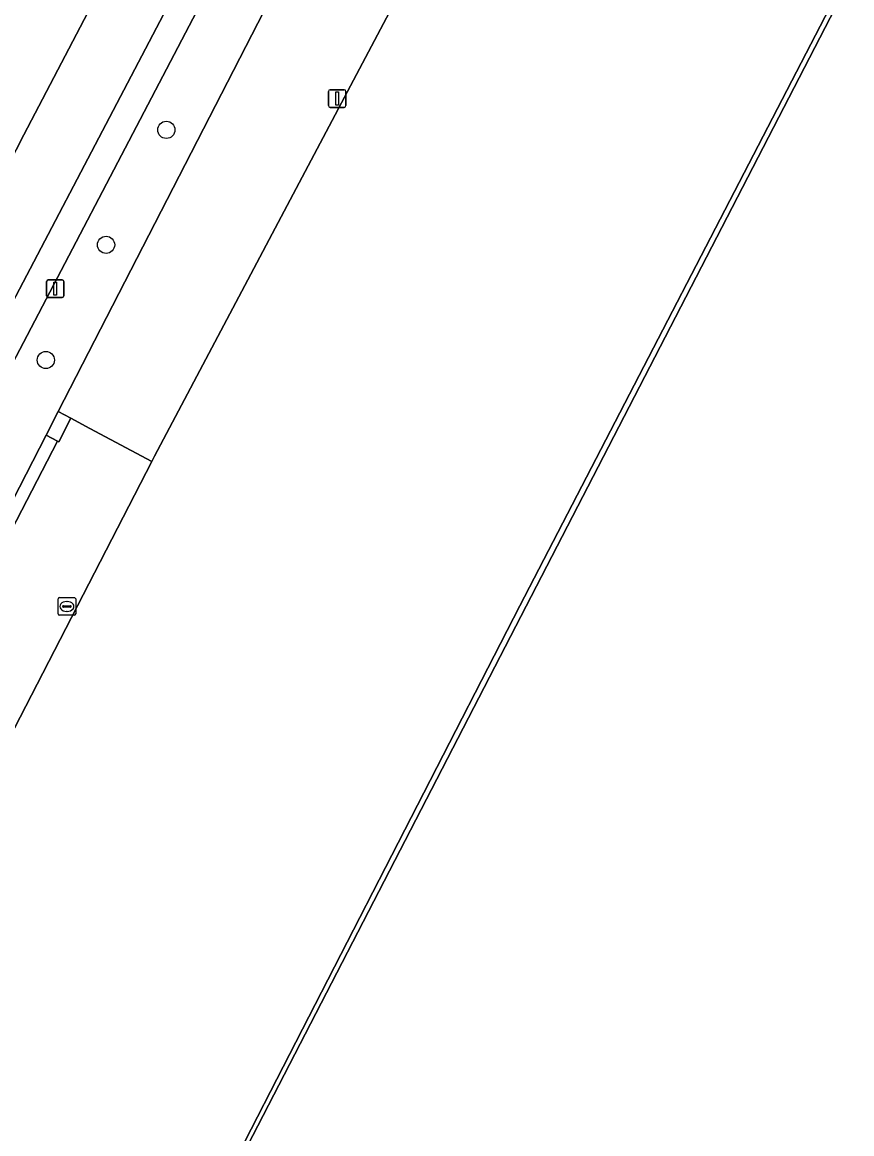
# Model space of a CAD drawing. Extents: x 161848 to 162726, y 385382 to 386521.
# Drawn here: x 162562.1 to 162609.3, y 385471.2 to 385534.3 of the extents above; entities that cross this region are included whole.
import ezdxf

# ---------------------------------------------------------------- set-up
doc = ezdxf.new("R2010")
doc.units = 0
for name, color, linetype in [('IMGEO_Boom', 7, 'Continuous'), ('IMGEO_Fietspad_gesloten', 7, 'Continuous'), ('IMGEO_Groenvoorziening', 7, 'Continuous'), ('IMGEO_Hek', 7, 'Continuous'), ('IMGEO_Kolk', 7, 'Continuous'), ('IMGEO_Lichtmast', 7, 'Continuous'), ('IMGEO_Parkeervlak_gesloten', 7, 'Continuous'), ('IMGEO_Parkeervlak_open', 7, 'Continuous'), ('IMGEO_Terreindeel_zand', 7, 'Continuous'), ('IMGEO_Voetpad_open', 7, 'Continuous')]:
    doc.layers.add(name, color=color, linetype=linetype)

msp = doc.modelspace()

# ---------------------------------------------------------------- linework, layer by layer
at = {"layer": 'IMGEO_Boom'}
for centre in [(162570.302, 385528.221), (162566.876, 385521.685), (162563.45, 385515.136)]:
    msp.add_circle(centre, 0.489, dxfattribs=at)
at = {"layer": 'IMGEO_Fietspad_gesloten'}
for points in [[(162578.739, 385551.202), (162578.614, 385552.297), (162573.531, 385544.171), (162573.803, 385547.505), (162572.215, 385545.805), (162572.036, 385546.761), (162562.199, 385527.947), (162556.467, 385516.741), (162537.23, 385478.985), (162534.335, 385473.329), (162530.814, 385466.933), (162528.019, 385461.045)], [(162530.701, 385457.591), (162538.332, 385472.709), (162559.885, 385515.266), (162578.739, 385551.202)]]:
    msp.add_lwpolyline(points, dxfattribs=at)
at = {"layer": 'IMGEO_Groenvoorziening'}
for points in [[(162563.469, 385510.865), (162564.157, 385512.203), (162584.448, 385551.708), (162581.319, 385553.22), (162580.168, 385550.533), (162561.333, 385514.5), (162539.455, 385471.324), (162537.625, 385467.649), (162538.11, 385467.42), (162538.087, 385467.355), (162540.528, 385466.202), (162540.691, 385466.519), (162544.946, 385474.804)], [(162590.354, 385548.854), (162584.448, 385551.708), (162564.157, 385512.203), (162564.872, 385511.824), (162565.956, 385511.246), (162569.471, 385509.373), (162569.622, 385509.67)], [(162618.545, 385431.055), (162654.53, 385502.99), (162659.416, 385512.756), (162660.637, 385515.198), (162614.479, 385538.125), (162610.157, 385539.315), (162608.843, 385536.777), (162609.229, 385536.874), (162590.174, 385500), (162567.423, 385455.972), (162592.776, 385442.676), (162592.934, 385442.939), (162594.319, 385442.238), (162594.197, 385442.018), (162617.881, 385429.726)], [(162563.469, 385510.865), (162564.112, 385510.526), (162564.185, 385510.488), (162564.872, 385511.824), (162564.157, 385512.203)], [(162564.112, 385510.526), (162563.469, 385510.865), (162544.946, 385474.804), (162545.487, 385474.527)]]:
    msp.add_lwpolyline(points, close=True, dxfattribs=at)
at = {"layer": 'IMGEO_Hek'}
for points in [[(162564.157, 385512.203), (162584.448, 385551.708)], [(162563.469, 385510.865), (162564.157, 385512.203)], [(162544.946, 385474.804), (162563.469, 385510.865)]]:
    msp.add_lwpolyline(points, dxfattribs=at)
at = {"layer": 'IMGEO_Kolk'}
for p, q in [((162564.148, 385500.703), (162564.148, 385501.555)), ((162564.223, 385501.629), (162565.075, 385501.629)), ((162565.149, 385501.555), (162565.149, 385500.703)), ((162564.407, 385501.123), (162564.407, 385501.135)), ((162564.845, 385501.086), (162564.447, 385501.086)), ((162564.45, 385501.172), (162564.848, 385501.172)), ((162564.636, 385501.409), (162564.661, 385501.409)), ((162564.891, 385501.135), (162564.891, 385501.123)), ((162565.075, 385500.629), (162564.223, 385500.629)), ((162564.659, 385500.849), (162564.634, 385500.849))]:
    msp.add_line(p, q, dxfattribs=at)
for points in [[(162564.148, 385500.703), (162564.148, 385501.555)], [(162564.223, 385501.629), (162565.075, 385501.629)], [(162565.149, 385501.555), (162565.149, 385500.703)], [(162565.075, 385500.629), (162564.223, 385500.629)]]:
    msp.add_lwpolyline(points, dxfattribs=at)
for centre, radius, start, end in [((162564.225, 385501.553), 0.0765, 91.55205, 178.44795), ((162564.225, 385501.553), 0.0765, 91.55205, 178.44795), ((162565.073, 385501.553), 0.0765, 1.55205, 88.44795), ((162565.073, 385501.553), 0.0765, 1.55205, 88.44795), ((162564.447, 385501.132), 0.0403, 85.87752, 175.75265), ((162564.444, 385501.122), 0.0366, 178.93798, 274.71019), ((162564.848, 385501.129), 0.043, 264.86636, 352.45326), ((162564.852, 385501.134), 0.0386, 1.73085, 96.63898), ((162564.225, 385500.705), 0.0765, 181.55205, 268.44795), ((162564.225, 385500.705), 0.0765, 181.55205, 268.44795), ((162565.073, 385500.705), 0.0765, 271.55205, 358.44795), ((162565.073, 385500.705), 0.0765, 271.55205, 358.44795)]:
    msp.add_arc(centre, radius, start, end, dxfattribs=at)
for centre, major_axis, ratio, start_param, end_param in [((162564.635, 385501.129), (-0.387, 0.002), 0.722429, 4.712389, 7.853982), ((162564.66, 385501.129), (-0.39, 0.002), 0.717154, 1.570796, 4.712389)]:
    msp.add_ellipse(centre, major_axis=major_axis, ratio=ratio, start_param=start_param, end_param=end_param, dxfattribs=at)
at = {"layer": 'IMGEO_Lichtmast'}
for p, q in [((162579.52, 385529.601), (162579.52, 385530.401)), ((162579.52, 385530.401), (162579.52, 385529.601)), ((162579.62, 385530.501), (162580.41, 385530.501)), ((162580.41, 385530.501), (162579.62, 385530.501)), ((162580.51, 385530.401), (162580.51, 385529.601)), ((162580.51, 385529.601), (162580.51, 385530.401)), ((162580.41, 385529.501), (162579.62, 385529.501)), ((162579.62, 385529.501), (162580.41, 385529.501)), ((162563.49, 385518.795), (162563.49, 385519.595)), ((162563.49, 385519.595), (162563.49, 385518.795)), ((162563.59, 385519.695), (162564.38, 385519.695)), ((162564.38, 385519.695), (162563.59, 385519.695)), ((162564.48, 385519.595), (162564.48, 385518.795)), ((162564.48, 385518.795), (162564.48, 385519.595)), ((162564.38, 385518.695), (162563.59, 385518.695)), ((162563.59, 385518.695), (162564.38, 385518.695))]:
    msp.add_line(p, q, dxfattribs=at)
for points in [[(162579.94, 385530.376), (162580.09, 385530.376), (162580.09, 385529.626), (162579.94, 385529.626), (162579.94, 385530.376)], [(162563.91, 385519.57), (162564.06, 385519.57), (162564.06, 385518.82), (162563.91, 385518.82), (162563.91, 385519.57)]]:
    msp.add_lwpolyline(points, dxfattribs=at)
for centre, start, end in [((162579.62, 385530.401), 90, 180), ((162579.62, 385530.401), 90, 180), ((162580.41, 385530.401), 0, 90), ((162580.41, 385530.401), 360, 90), ((162579.62, 385529.601), 180, 270), ((162579.62, 385529.601), 180, 270), ((162580.41, 385529.601), 270, 0), ((162580.41, 385529.601), 270, 0), ((162563.59, 385519.595), 90, 180), ((162563.59, 385519.595), 90, 180), ((162564.38, 385519.595), 0, 90), ((162564.38, 385519.595), 360, 90), ((162563.59, 385518.795), 180, 270), ((162563.59, 385518.795), 180, 270), ((162564.38, 385518.795), 270, 0), ((162564.38, 385518.795), 270, 0)]:
    msp.add_arc(centre, 0.1, start, end, dxfattribs=at)
at = {"layer": 'IMGEO_Parkeervlak_gesloten'}
msp.add_lwpolyline([(162608.843, 385536.777), (162610.157, 385539.315), (162590.354, 385548.854), (162569.622, 385509.67), (162569.471, 385509.373), (162550.233, 385472.064), (162552.687, 385470.791), (162554.087, 385470.064), (162557.267, 385468.512), (162562.476, 385465.86), (162565.621, 385464.302), (162569.965, 385462.15), (162569.529, 385461.362), (162568.357, 385459.242), (162566.804, 385456.433), (162566.608, 385456.079), (162567.126, 385455.834), (162590.402, 385501.158)], close=True, dxfattribs=at)
at = {"layer": 'IMGEO_Parkeervlak_open'}
msp.add_lwpolyline([(162545.487, 385474.527), (162550.233, 385472.064), (162569.471, 385509.373), (162565.956, 385511.246), (162564.872, 385511.824), (162564.185, 385510.488), (162564.112, 385510.526)], close=True, dxfattribs=at)
at = {"layer": 'IMGEO_Terreindeel_zand'}
msp.add_lwpolyline([(162553.164, 385534.631), (162550.849, 385530.067), (162550.631, 385529.653), (162548.714, 385526.011), (162548.65, 385525.885), (162548.049, 385524.695), (162549.588, 385523.376), (162551.752, 385522.302), (162550.807, 385520.544), (162555.262, 385518.28), (162556.467, 385516.741), (162562.199, 385527.947), (162572.036, 385546.761)], dxfattribs=at)
at = {"layer": 'IMGEO_Voetpad_open'}
for points in [[(162580.168, 385550.533), (162580.207, 385551.059), (162580.293, 385552.204), (162579.567, 385551.024), (162579.681, 385552.499), (162578.739, 385551.202), (162559.885, 385515.266), (162538.332, 385472.709), (162530.701, 385457.591)], [(162531.766, 385456.094), (162535.386, 385463.291), (162536.442, 385462.75), (162536.464, 385462.816), (162538.087, 385467.355), (162538.11, 385467.42), (162537.625, 385467.649), (162539.455, 385471.324), (162561.333, 385514.5), (162580.168, 385550.533)]]:
    msp.add_lwpolyline(points, dxfattribs=at)
msp.add_lwpolyline([(162567.126, 385455.834), (162565.593, 385452.849), (162565.761, 385452.757), (162567.307, 385455.748), (162567.423, 385455.972), (162590.174, 385500), (162609.229, 385536.874), (162608.843, 385536.777), (162590.402, 385501.158)], close=True, dxfattribs=at)

doc.saveas('drawing.dxf')
